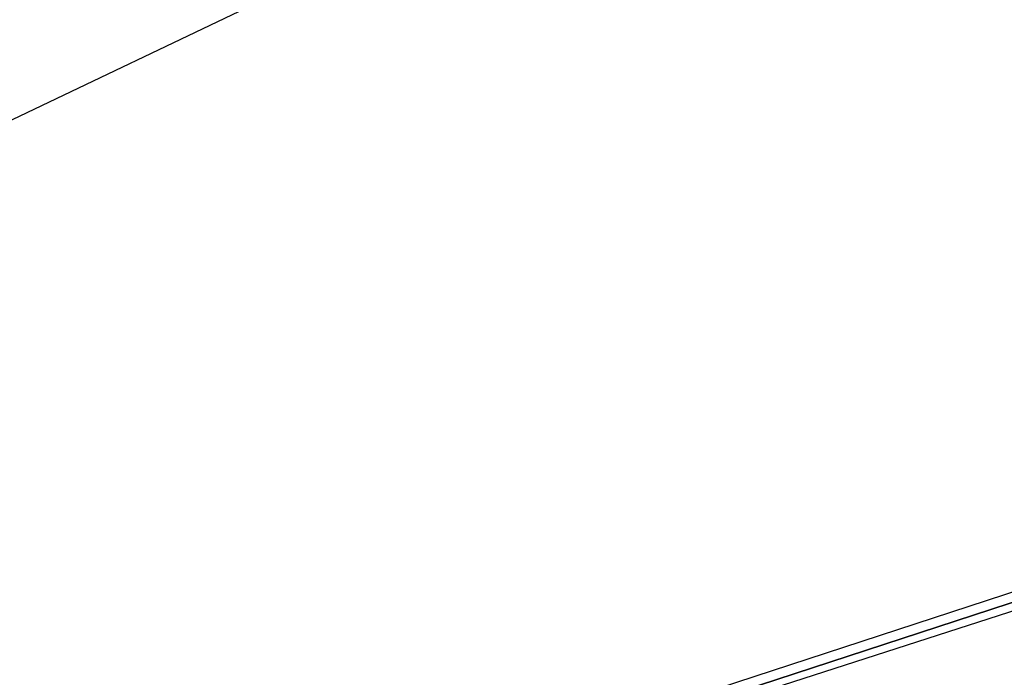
# Model space of a CAD drawing. Header units: feet. Extents: x -79 to 198, y -22 to 181.
# Tile 601 of 656: x 51.88 to 54.78, y 148.78 to 150.72. Entities that reach past the tile are written whole.
import ezdxf

# ---------------------------------------------------------------- set-up
doc = ezdxf.new("R2010")
doc.units = ezdxf.units.FT
doc.layers.add('A-AREA-COMUN', color=252, linetype='CONTINUOUS')
doc.layers.add('A-LINEA', color=7, linetype='CONTINUOUS')

msp = doc.modelspace()

# ---------------------------------------------------------------- linework, layer by layer
at = {"layer": 'A-AREA-COMUN'}
msp.add_lwpolyline([(124.512, 153.8133), (119.552, 155.5733), (114.928, 156.9422), (109.568, 158.1689), (103.76, 159.1289), (97.6, 159.7333), (90.24, 159.8933), (85.2, 159.6622), (78.48, 158.8978), (72.832, 157.8489), (66.848, 156.3378), (60.88, 154.3822), (56, 152.4089), (50.16, 149.6178), (45.088, 146.7378), (40.08, 143.4133), (39.68, 143.3778), (38.592, 142.5778), (38.528, 142.1689), (37.728, 141.7778), (36.768, 141.7778), (2.592, 149.8489)], dxfattribs=at)
at = {"layer": 'A-LINEA'}
for points in [[(52.1467, 148.1644), (55.8933, 149.3911), (55.9067, 149.3778), (55.9067, 149.3644), (52.16, 148.1378), (52.1467, 148.1511), (52.1467, 148.1644)], [(52.1467, 148.1644), (55.8933, 149.3911), (55.9067, 149.3778), (55.9067, 149.3644), (52.16, 148.1378), (52.1467, 148.1511), (52.1467, 148.1644)], [(52.16, 148.1378), (55.9067, 149.3644), (55.92, 149.3511), (55.92, 149.3378), (52.16, 148.1244), (52.16, 148.1378)], [(52.16, 148.1378), (55.9067, 149.3644), (55.92, 149.3511), (55.92, 149.3378), (52.16, 148.1244), (52.16, 148.1378)]]:
    msp.add_lwpolyline(points, dxfattribs=at)

doc.saveas('drawing.dxf')
